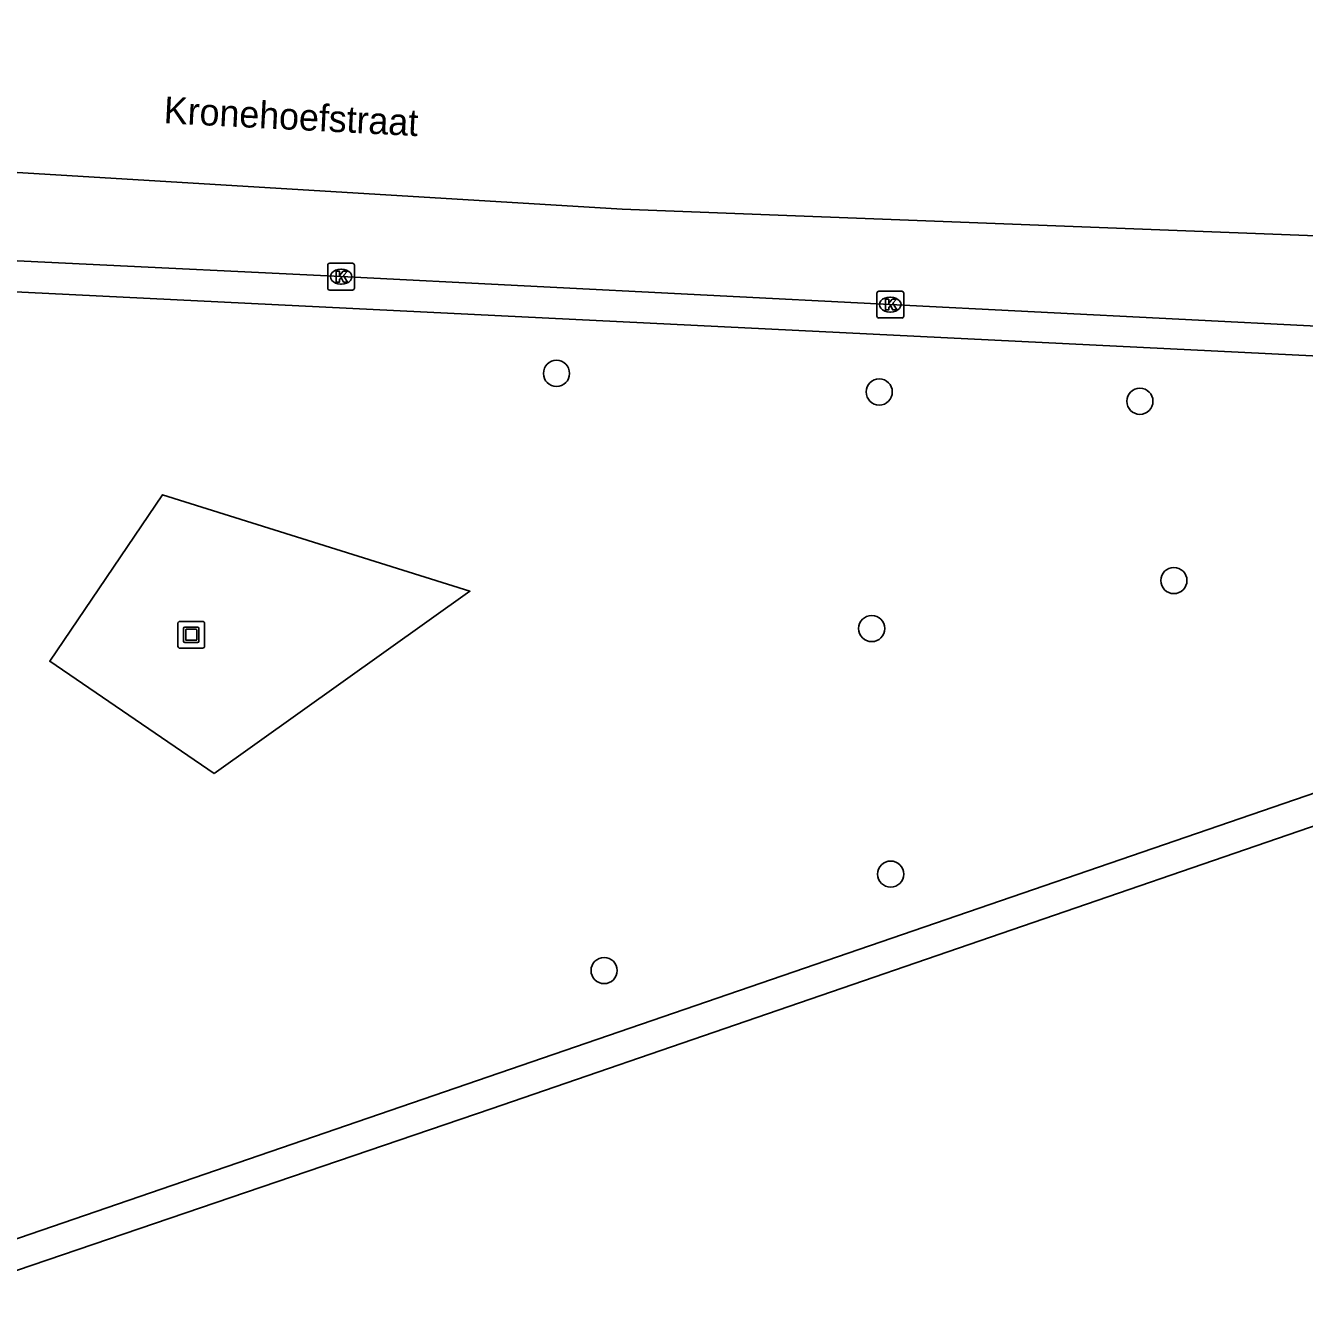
# Model space of a CAD drawing. Extents: x 160026 to 161302, y 384757 to 385701.
# Drawn here: x 160410.81 to 160458.6, y 384762.48 to 384809.97 of the extents above; entities that cross this region are included whole.
import ezdxf

# ---------------------------------------------------------------- set-up
doc = ezdxf.new("R2010")
doc.units = 0
for name, color, linetype in [('IMGEO_Berm_groen', 7, 'Continuous'), ('IMGEO_Boom', 7, 'Continuous'), ('IMGEO_Kolk', 7, 'Continuous'), ('IMGEO_Kunstobject', 7, 'Continuous'), ('IMGEO_Openbare_ruimte_label', 7, 'Continuous'), ('IMGEO_Rijbaan_regionaal_gesloten', 7, 'Continuous'), ('IMGEO_Verkeerseiland_open', 7, 'Continuous')]:
    doc.layers.add(name, color=color, linetype=linetype)

msp = doc.modelspace()

# ---------------------------------------------------------------- linework, layer by layer
at = {"layer": 'IMGEO_Berm_groen'}
msp.add_lwpolyline([(160417.858, 384782.017), (160411.71, 384786.213), (160415.921, 384792.438), (160427.414, 384788.832), (160417.858, 384782.017)], dxfattribs=at)
at = {"layer": 'IMGEO_Boom'}
for centre in [(160430.649, 384796.973), (160442.711, 384796.279), (160452.453, 384795.931), (160453.723, 384789.231), (160442.43, 384787.438), (160443.138, 384778.261), (160432.43, 384774.658)]:
    msp.add_circle(centre, 0.489, dxfattribs=at)
at = {"layer": 'IMGEO_Kolk'}
for p, q in [((160422.097, 384800.161), (160422.097, 384801.013)), ((160422.172, 384801.087), (160423.024, 384801.087)), ((160422.585, 384800.867), (160422.61, 384800.867)), ((160423.098, 384801.013), (160423.098, 384800.161)), ((160422.608, 384800.307), (160422.583, 384800.307)), ((160423.024, 384800.087), (160422.172, 384800.087)), ((160442.623, 384799.117), (160442.623, 384799.969)), ((160442.698, 384800.043), (160443.55, 384800.043)), ((160443.111, 384799.823), (160443.136, 384799.823)), ((160443.624, 384799.969), (160443.624, 384799.117)), ((160443.55, 384799.043), (160442.698, 384799.043)), ((160443.134, 384799.263), (160443.109, 384799.263))]:
    msp.add_line(p, q, dxfattribs=at)
for points in [[(160422.097, 384800.161), (160422.097, 384801.013)], [(160422.172, 384801.087), (160423.024, 384801.087)], [(160422.418, 384800.787), (160422.541, 384800.787), (160422.541, 384800.636), (160422.671, 384800.787), (160422.835, 384800.787), (160422.689, 384800.636), (160422.842, 384800.387), (160422.69, 384800.387), (160422.605, 384800.551), (160422.541, 384800.484), (160422.541, 384800.387), (160422.418, 384800.387), (160422.418, 384800.787)], [(160423.098, 384801.013), (160423.098, 384800.161)], [(160423.024, 384800.087), (160422.172, 384800.087)], [(160442.623, 384799.117), (160442.623, 384799.969)], [(160442.698, 384800.043), (160443.55, 384800.043)], [(160443.624, 384799.969), (160443.624, 384799.117)], [(160442.944, 384799.743), (160443.067, 384799.743), (160443.067, 384799.592), (160443.197, 384799.743), (160443.361, 384799.743), (160443.215, 384799.592), (160443.368, 384799.343), (160443.216, 384799.343), (160443.131, 384799.507), (160443.067, 384799.44), (160443.067, 384799.343), (160442.944, 384799.343), (160442.944, 384799.743)], [(160443.55, 384799.043), (160442.698, 384799.043)]]:
    msp.add_lwpolyline(points, dxfattribs=at)
for centre, start, end in [((160422.174, 384801.011), 91.552, 178.448), ((160422.174, 384801.011), 91.552, 178.448), ((160423.022, 384801.011), 1.552, 88.448), ((160423.022, 384801.011), 1.552, 88.448), ((160422.174, 384800.163), 181.552, 268.448), ((160422.174, 384800.163), 181.552, 268.448), ((160423.022, 384800.163), 271.552, 358.448), ((160423.022, 384800.163), 271.552, 358.448), ((160442.7, 384799.967), 91.552, 178.448), ((160442.7, 384799.967), 91.552, 178.448), ((160443.548, 384799.967), 1.552, 88.448), ((160443.548, 384799.967), 1.552, 88.448), ((160442.7, 384799.119), 181.552, 268.448), ((160442.7, 384799.119), 181.552, 268.448), ((160443.548, 384799.119), 271.552, 358.448), ((160443.548, 384799.119), 271.552, 358.448)]:
    msp.add_arc(centre, 0.0765, start, end, dxfattribs=at)
for centre, major_axis, ratio, start_param, end_param in [((160422.584, 384800.587), (-0.387, 0.002), 0.722429, 4.712389, 7.853982), ((160422.609, 384800.587), (-0.39, 0.002), 0.717154, 1.570796, 4.712389), ((160443.11, 384799.543), (-0.387, 0.002), 0.722429, 4.712389, 7.853982), ((160443.135, 384799.543), (-0.39, 0.002), 0.717154, 1.570796, 4.712389)]:
    msp.add_ellipse(centre, major_axis=major_axis, ratio=ratio, start_param=start_param, end_param=end_param, dxfattribs=at)
at = {"layer": 'IMGEO_Kunstobject'}
for p, q in [((160416.497, 384787.62), (160416.497, 384786.779)), ((160416.497, 384787.62), (160416.497, 384786.779)), ((160417.413, 384787.704), (160416.572, 384787.704)), ((160417.413, 384787.704), (160416.572, 384787.704)), ((160416.711, 384786.968), (160416.711, 384787.442)), ((160416.761, 384787.492), (160417.235, 384787.492)), ((160416.791, 384787.392), (160416.791, 384787.018)), ((160417.185, 384787.412), (160416.811, 384787.412)), ((160417.205, 384787.018), (160417.205, 384787.392)), ((160417.285, 384787.442), (160417.285, 384786.968)), ((160417.497, 384786.788), (160417.497, 384787.629)), ((160417.497, 384786.788), (160417.497, 384787.629)), ((160417.235, 384786.918), (160416.761, 384786.918)), ((160416.811, 384786.998), (160417.185, 384786.998)), ((160416.581, 384786.704), (160417.422, 384786.704)), ((160416.581, 384786.704), (160417.422, 384786.704))]:
    msp.add_line(p, q, dxfattribs=at)
for centre, radius, start, end in [((160416.575, 384787.626), 0.0779, 92.4484, 184.2845), ((160416.575, 384787.626), 0.0779, 92.4484, 184.2845), ((160416.761, 384787.442), 0.05, 90, 180), ((160416.811, 384787.392), 0.02, 90, 180), ((160417.185, 384787.392), 0.02, 360, 90), ((160417.235, 384787.442), 0.05, 360, 90), ((160417.419, 384787.626), 0.0779, 2.4484, 94.2845), ((160417.419, 384787.626), 0.0779, 2.4484, 94.2845), ((160416.761, 384786.968), 0.05, 180, 270), ((160416.811, 384787.018), 0.02, 180, 270), ((160417.185, 384787.018), 0.02, 270, 0), ((160417.235, 384786.968), 0.05, 270, 0), ((160416.575, 384786.782), 0.0779, 182.4484, 274.2845), ((160416.575, 384786.782), 0.0779, 182.4484, 274.2845), ((160417.419, 384786.782), 0.0779, 272.4484, 4.2845), ((160417.419, 384786.782), 0.0779, 272.4484, 4.2845)]:
    msp.add_arc(centre, radius, start, end, dxfattribs=at)
at = {"layer": 'IMGEO_Rijbaan_regionaal_gesloten'}
for points in [[(160828.634, 384848.573), (160819.562, 384846.531), (160798.963, 384841.743), (160787.933, 384839.065), (160760.269, 384833.495), (160693.597, 384820.533), (160666.023, 384815.096), (160643.234, 384811.039), (160631.384, 384809.566), (160622.962, 384808.519), (160615.903, 384807.799), (160602.102, 384806.496), (160593.622, 384805.913), (160581.27, 384805.063), (160557.511, 384804.281), (160534.335, 384804.151), (160518.451, 384803.76), (160497.293, 384802.197), (160482.841, 384801.285), (160463.571, 384801.936), (160433.105, 384803.109), (160400.007, 384805.11)], [(160400.874, 384801.642), (160401.986, 384801.592), (160422.599, 384800.588), (160443.125, 384799.544), (160464.691, 384798.456), (160474.976, 384797.956)], [(160487.786, 384789.971), (160428.21, 384769.487), (160407.598, 384762.481)]]:
    msp.add_lwpolyline(points, dxfattribs=at)
at = {"layer": 'IMGEO_Verkeerseiland_open'}
for points in [[(160400.555, 384800.507), (160474.813, 384796.839)], [(160500, 384795.122), (160492.065, 384792.661), (160406.9, 384763.418)]]:
    msp.add_lwpolyline(points, dxfattribs=at)

# ---------------------------------------------------------------- texts
at = {"layer": 'IMGEO_Openbare_ruimte_label'}
msp.add_text('Kronehoefstraat', height=1, rotation=357.0775, dxfattribs=at).set_placement((160415.955, 384806.323))

doc.saveas('drawing.dxf')
